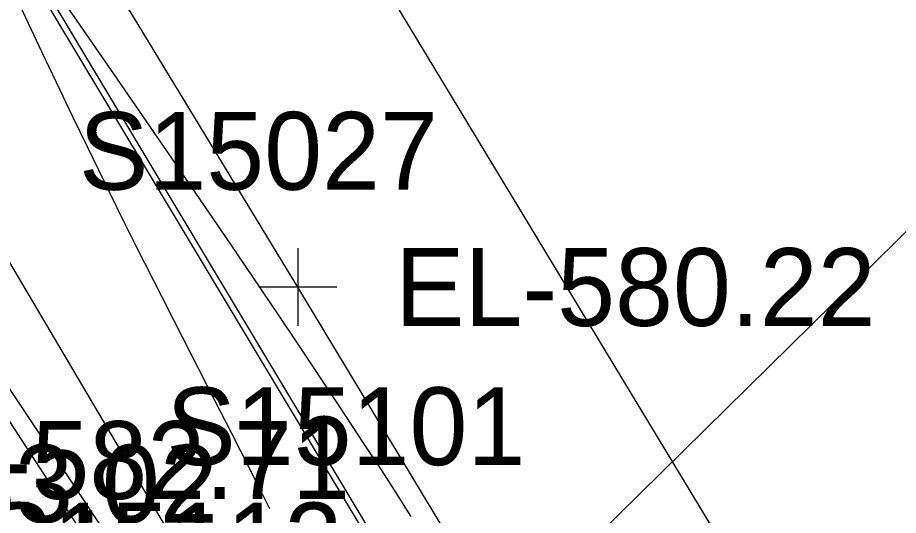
# Model space of a CAD drawing. Extents: x 1729869 to 1735532, y 648588 to 653771.
# Drawn here: x 1731663.72 to 1731708.96, y 651494.67 to 651520.25 of the extents above; entities that cross this region are included whole.
import ezdxf

# ---------------------------------------------------------------- set-up
doc = ezdxf.new("R2010")
doc.units = 0
for name, color, linetype in [('SURVEY - CONTOURS - Index with Text', 7, 'Continuous'), ('SURVEY - CONTOURS - Intermediate with optional Text', 7, 'Continuous'), ('SURVEY - DRAINAGE - Area Shapes', 7, 'Continuous'), ('SURVEY - DRAINAGE - Area Shapes Text', 7, 'Continuous'), ('SURVEY - DRAINAGE - Storm Sewer', 7, 'Continuous'), ('SURVEY - DTM - Breaklines', 7, 'Continuous'), ('SURVEY - DTM - Breaklines - Points - Elevations', 7, 'Continuous'), ('SURVEY - DTM - Breaklines - Points - Locators', 7, 'Continuous'), ('SURVEY - DTM - Breaklines - Points - Numbers', 7, 'Continuous'), ('SURVEY - NON-TRANSPORTATION - Features', 7, 'Continuous'), ('SURVEY - PROPERTY - ROW Lines', 7, 'Continuous'), ('SURVEY - TRANSPORTATION - Features - Points - Elevations', 7, 'Continuous'), ('SURVEY - TRANSPORTATION - Roads - Points - Elevations', 7, 'Continuous')]:
    doc.layers.add(name, color=color, linetype=linetype)

msp = doc.modelspace()

# ---------------------------------------------------------------- linework, layer by layer
at = {"layer": 'SURVEY - CONTOURS - Index with Text'}
for points in [[(1731662.731, 651523.227), (1731664.954, 651518.511), (1731665.699, 651516.944), (1731666.545, 651515.175), (1731667.295, 651513.624), (1731668.448, 651511.267), (1731669.189, 651509.765), (1731669.804, 651508.531), (1731671.143, 651505.866), (1731671.763, 651504.646), (1731673.861, 651500.553), (1731674.716, 651498.891), (1731675.174, 651497.99), (1731676.08, 651496.19), (1731676.667, 651495.021)], [(1731683.932, 651494.604), (1731683.669, 651495.03), (1731683.404, 651495.454), (1731682.955, 651496.159), (1731682.407, 651497.006), (1731681.516, 651498.363), (1731680.271, 651500.246), (1731678.06, 651503.576), (1731677.19, 651504.877), (1731675.81, 651506.925), (1731674.656, 651508.627), (1731672.434, 651511.889), (1731670.143, 651515.231), (1731668.671, 651517.368), (1731666.792, 651520.082), (1731664.964, 651522.717)]]:
    msp.add_lwpolyline(points, dxfattribs=at)
at = {"layer": 'SURVEY - CONTOURS - Intermediate with optional Text'}
msp.add_lwpolyline([(1731658.541, 651506.81), (1731664.133, 651498.228), (1731666.277, 651494.936), (1731667.688, 651492.76)], dxfattribs=at)
at = {"layer": 'SURVEY - DRAINAGE - Area Shapes'}
msp.add_lwpolyline([(1731642.928, 651558.819), (1731574.267, 651551.607), (1731539.353, 651532.762), (1731672.57, 651339.389), (1731746.653, 651385.638)], close=True, dxfattribs=at)
at = {"layer": 'SURVEY - DRAINAGE - Area Shapes Text'}
msp.add_line((1731882.052, 651679.427), (1731669.716, 651470.194), dxfattribs=at)
at = {"layer": 'SURVEY - DRAINAGE - Storm Sewer'}
msp.add_line((1731578.313, 651651.699), (1731685.778, 651469.58), dxfattribs=at)
at = {"layer": 'SURVEY - DTM - Breaklines'}
for points in [[(1731584.065, 651656.623), (1731605.003, 651620.792), (1731631.498, 651578.381), (1731656.714, 651535.152), (1731682.444, 651492.251), (1731708.149, 651449.336), (1731734.221, 651406.653), (1731759.562, 651363.503), (1731781.502, 651329.275), (1731801.881, 651296.504), (1731795.994, 651292.731)], [(1731576.496, 651649.132), (1731594.653, 651614.159), (1731618.963, 651570.347), (1731645.49, 651527.958), (1731673.195, 651486.323), (1731681.582, 651472.895)]]:
    msp.add_lwpolyline(points, dxfattribs=at)
at = {"layer": 'SURVEY - DTM - Breaklines - Points - Locators'}
for p, q in [((1731678.113, 651508.405), (1731678.113, 651504.405)), ((1731680.113, 651506.405), (1731676.113, 651506.405))]:
    msp.add_line(p, q, dxfattribs=at)
at = {"layer": 'SURVEY - NON-TRANSPORTATION - Features'}
msp.add_lwpolyline([(1731794.161, 651313.522), (1731781.305, 651334.978), (1731768.35, 651356.37), (1731755.374, 651377.749), (1731742.559, 651399.232), (1731729.695, 651420.682), (1731716.817, 651442.124), (1731703.914, 651463.55), (1731691.023, 651484.984), (1731678.113, 651506.405), (1731665.144, 651527.788), (1731652.209, 651549.195), (1731639.346, 651570.646), (1731622.506, 651598.643), (1731609.559, 651620.041), (1731596.626, 651641.447), (1731583.632, 651662.815), (1731569.228, 651686.906), (1731556.232, 651708.397), (1731542.125, 651732.02), (1731531.425, 651758.134)], dxfattribs=at)
at = {"layer": 'SURVEY - PROPERTY - ROW Lines'}
msp.add_line((1731636.115, 651598.792), (1731760.631, 651392.64), dxfattribs=at)

# ---------------------------------------------------------------- texts
at = {"layer": 'SURVEY - DTM - Breaklines - Points - Elevations'}
msp.add_text('EL-580.22', height=4, dxfattribs=at).set_placement((1731683.113, 651504.405))
at = {"layer": 'SURVEY - DTM - Breaklines - Points - Numbers'}
for s, p in [('S15027', (1731666.873, 651511.405)), ('S15101', (1731671.362, 651497.251)), ('S15112', (1731661.955, 651491.323))]:
    msp.add_text(s, height=4, dxfattribs=at).set_placement(p)
at = {"layer": 'SURVEY - TRANSPORTATION - Features - Points - Elevations'}
msp.add_text('EL-582.71', height=4, dxfattribs=at).set_placement((1731656.111, 651495.511))
at = {"layer": 'SURVEY - TRANSPORTATION - Roads - Points - Elevations'}
msp.add_text('EL-583.02', height=4, dxfattribs=at).set_placement((1731649.321, 651494.299))

doc.saveas('drawing.dxf')
